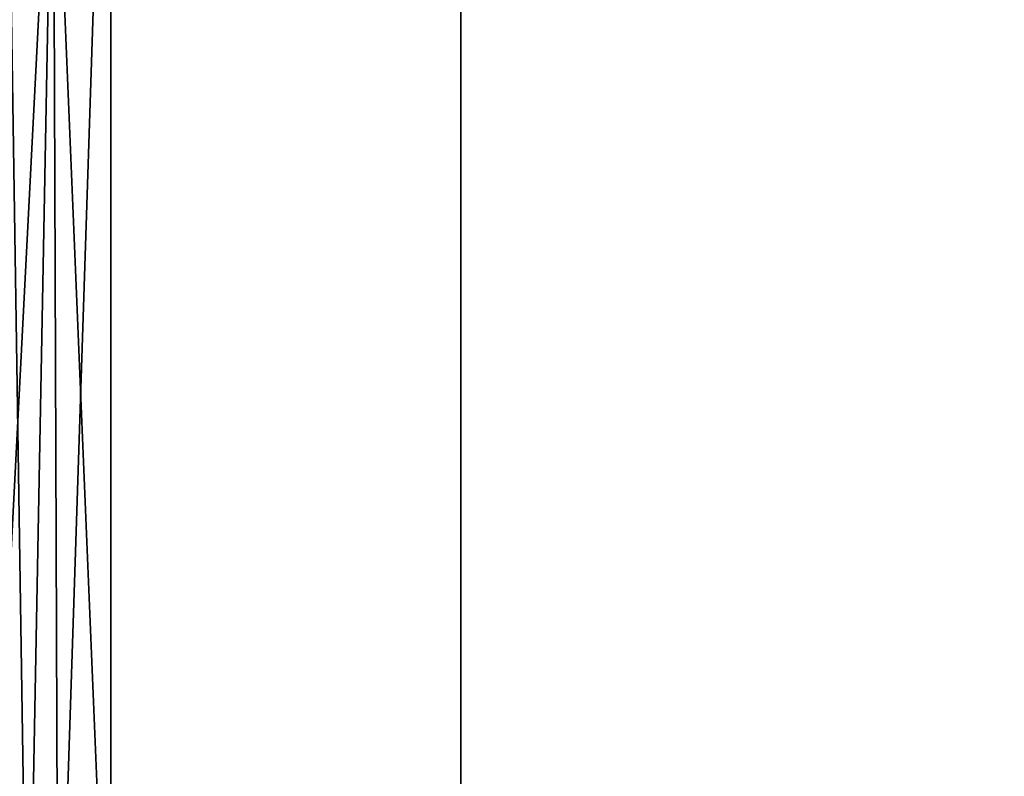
# Model space of a CAD drawing. Header units: millimetres. Extents: x -603 to 3703, y -115 to 249.
# Tile 1051 of 1056: x 3510 to 3606, y 101 to 175. Entities that reach past the tile are written whole.
import ezdxf

# ---------------------------------------------------------------- set-up
doc = ezdxf.new("R2010")
doc.units = ezdxf.units.MM
doc.layers.add('151', color=7, linetype='Continuous', true_color=0xffffff)

# ---------------------------------------------------------------- blocks, each defined once
blk = doc.blocks.new('UG_SURFACE_003')
at = {"layer": '151', "color": 252, "linetype": 'Continuous', "lineweight": 35}
for points in [[(3703, -13.3, 2212.25), (3703, 230.4, 2212.25), (2297, 230.4, 2212.25), (2297, -13.3, 2212.25)], [(2447, -13.3, 2062.25), (2447, 230.4, 2062.25), (3553, 230.4, 2062.25), (3553, -13.3, 2062.25)], [(3553, -13.3, 2062.25), (3553, 230.4, 2062.25), (3553, 230.4, -7.75), (3553, -13.3, -7.75)], [(3553, -13.3, -7.75), (3553, 230.4, -7.75), (3703, 230.4, -7.75), (3703, -13.3, -7.75)]]:
    blk.add_3dface(points, dxfattribs=at)
blk = doc.blocks.new('UG_SURFACE_190')
at = {"layer": '151', "color": 41, "linetype": 'Continuous', "lineweight": 35}
for points in [[(2481.35, 67.5, 2025.9), (3518.65, 67.5, 2025.9), (3518.65, 229.15, 2025.9), (2481.35, 229.15, 2025.9)], [(3513, 203.3, 2020.25), (3513, 229.15, 2020.25), (3518.65, 229.15, 2025.9), (3513.5, 71, 2020.75)], [(3518.65, 229.15, 2025.9), (3518.65, 67.5, 2025.9), (3513.5, 67.5, 2020.75), (3513.5, 71, 2020.75)], [(3510.5, 71, 2017.75), (3503.5, 19.5, 2010.75), (3501, 19.5, 2008.25), (3508.5, 203.3, 2015.75)], [(3508.5, 203.3, 2015.75), (3513, 203.3, 2020.25), (3513.5, 71, 2020.75), (3510.5, 71, 2017.75)]]:
    blk.add_3dface(points, dxfattribs=at)
blk = doc.blocks.new('UG_SURFACE_201')
at = {"layer": '151', "color": 41, "linetype": 'Continuous', "lineweight": 35}
for points in [[(3513, 203.3, -5.75), (3513, 229.15, -5.75), (3518.65, 229.15, -5.75), (3518.65, 67.5, -5.75)], [(3518.65, 67.5, 2025.9), (3518.65, 229.15, 2025.9), (3513, 229.15, 2020.25), (3513, 203.3, 2020.25)], [(3518.65, 67.5, 2025.9), (3518.65, 67.5, -5.75), (3518.65, 229.15, -5.75), (3518.65, 229.15, 2025.9)], [(3510.5, 71, -5.75), (3503.5, 19.5, -5.75), (3501, 19.5, -5.75), (3508.5, 203.3, -5.75)], [(3501, 19.5, 2008.25), (3503.5, 19.5, 2010.75), (3513, 203.3, 2020.25), (3508.5, 203.3, 2015.75)], [(3510.5, 71, 2017.75), (3513, 203.3, 2020.25), (3503.5, 19.5, 2010.75)], [(3508.5, 203.3, -5.75), (3513, 203.3, -5.75), (3513.5, 71, -5.75), (3510.5, 71, -5.75)], [(3510.5, 71, 2017.75), (3513.5, 71, 2020.75), (3513, 203.3, 2020.25)], [(3513.5, 71, -5.75), (3513, 203.3, -5.75), (3518.65, 67.5, -5.75)], [(3518.65, 67.5, 2025.9), (3513, 203.3, 2020.25), (3513.5, 71, 2020.75)]]:
    blk.add_3dface(points, dxfattribs=at)

msp = doc.modelspace()

# ---------------------------------------------------------------- linework, layer by layer
at = {"layer": '151', "color": 252, "linetype": 'Continuous', "lineweight": -3, "true_color": 0x939598}
for p, q in [((3553, -13.3, 2062.25), (3553, 230.4, 2062.25)), ((3553, 230.4, -7.75), (3553, -13.3, -7.75)), ((3518.65, 67.5, -5.75), (3518.65, 229.15, -5.75)), ((3518.65, 67.5, 2025.9), (3518.65, 229.15, 2025.9)), ((3518.65, 67.5, 2025.9), (3518.65, 229.15, 2025.9))]:
    msp.add_line(p, q, dxfattribs=at)

# ---------------------------------------------------------------- block references
for name in ['UG_SURFACE_003', 'UG_SURFACE_190', 'UG_SURFACE_201']:
    msp.add_blockref(name, (0, 0), dxfattribs=at)

doc.saveas('drawing.dxf')
